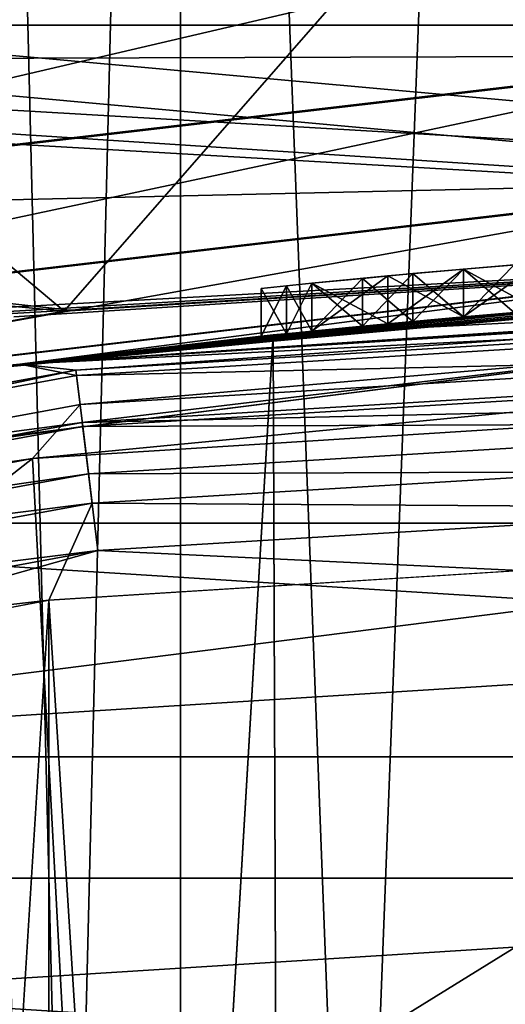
# Model space of a CAD drawing. Header units: millimetres. Extents: x -147 to 148, y -145 to 204.
# Tile 488 of 571: x 86.99 to 88.01, y 22.46 to 24.54. Entities that reach past the tile are written whole.
import ezdxf

# ---------------------------------------------------------------- set-up
doc = ezdxf.new("R2010")
doc.units = ezdxf.units.MM
doc.header["$LTSCALE"] = 26.699852
for name, color, linetype in [('1000', 7, 'CONTINUOUS'), ('1001', 7, 'CONTINUOUS'), ('1002', 7, 'CONTINUOUS'), ('1003', 7, 'CONTINUOUS'), ('1004', 7, 'CONTINUOUS'), ('1005', 7, 'CONTINUOUS'), ('1006', 7, 'CONTINUOUS'), ('1061', 7, 'CONTINUOUS'), ('1494', 7, 'CONTINUOUS'), ('1496', 7, 'CONTINUOUS'), ('1550', 7, 'CONTINUOUS'), ('1551', 7, 'CONTINUOUS'), ('1893', 7, 'CONTINUOUS'), ('1896', 7, 'CONTINUOUS'), ('1905', 7, 'CONTINUOUS'), ('1934', 7, 'CONTINUOUS'), ('1936', 7, 'CONTINUOUS'), ('1939', 7, 'CONTINUOUS'), ('2006', 7, 'CONTINUOUS'), ('2008', 7, 'CONTINUOUS'), ('2013', 7, 'CONTINUOUS'), ('2016', 7, 'CONTINUOUS'), ('742', 7, 'CONTINUOUS'), ('743', 7, 'CONTINUOUS'), ('885', 7, 'CONTINUOUS'), ('896', 7, 'CONTINUOUS'), ('899', 7, 'CONTINUOUS'), ('900', 7, 'CONTINUOUS'), ('937', 7, 'CONTINUOUS'), ('988', 7, 'CONTINUOUS'), ('989', 7, 'CONTINUOUS'), ('990', 7, 'CONTINUOUS'), ('991', 7, 'CONTINUOUS'), ('992', 7, 'CONTINUOUS'), ('993', 7, 'CONTINUOUS'), ('994', 7, 'CONTINUOUS')]:
    doc.layers.add(name, color=color, linetype=linetype)

msp = doc.modelspace()

# ---------------------------------------------------------------- linework, layer by layer
at = {"layer": '1000', "color": 7, "linetype": 'CONTINUOUS', "true_color": 0xd8d8d8}
for points in [[(88.0851, 23.9235, 61.1813), (87.9255, 23.9102, 61.3375), (88.0851, 24.0238, 61.1813), (88.0851, 23.9235, 61.1813)], [(87.9255, 23.9102, 61.3375), (87.9255, 24.0106, 61.3375), (88.0851, 24.0238, 61.1813), (87.9255, 23.9102, 61.3375)]]:
    msp.add_3dface(points, dxfattribs=at)
at = {"layer": '1001', "color": 7, "linetype": 'CONTINUOUS', "true_color": 0xd8d8d8}
for points in [[(87.7659, 23.8958, 61.598), (87.6064, 23.8803, 61.8583), (87.7659, 23.9962, 61.598), (87.7659, 23.8958, 61.598)], [(87.6064, 23.8803, 61.8583), (87.6064, 23.9808, 61.8583), (87.7659, 23.9962, 61.598), (87.6064, 23.8803, 61.8583)], [(87.9255, 23.9102, 61.3375), (87.7659, 23.8958, 61.598), (87.9255, 24.0106, 61.3375), (87.9255, 23.9102, 61.3375)], [(87.7659, 23.8958, 61.598), (87.7659, 23.9962, 61.598), (87.9255, 24.0106, 61.3375), (87.7659, 23.8958, 61.598)]]:
    msp.add_3dface(points, dxfattribs=at)
at = {"layer": '1002', "color": 7, "linetype": 'CONTINUOUS', "true_color": 0xd8d8d8}
for points in [[(87.5532, 23.8749, 62.1188), (87.5, 23.8694, 62.3792), (87.5532, 23.9755, 62.1188), (87.5532, 23.8749, 62.1188)], [(87.5, 23.8694, 62.3792), (87.5, 23.97, 62.3792), (87.5532, 23.9755, 62.1188), (87.5, 23.8694, 62.3792)], [(87.6064, 23.8803, 61.8583), (87.5532, 23.8749, 62.1188), (87.6064, 23.9808, 61.8583), (87.6064, 23.8803, 61.8583)], [(87.5532, 23.8749, 62.1188), (87.5532, 23.9755, 62.1188), (87.6064, 23.9808, 61.8583), (87.5532, 23.8749, 62.1188)]]:
    msp.add_3dface(points, dxfattribs=at)
at = {"layer": '1003', "color": 7, "linetype": 'CONTINUOUS', "true_color": 0xd8d8d8}
for points in [[(87.5, 23.8694, 62.3792), (87.5, 23.8694, 63.0042), (87.5, 23.97, 62.3792), (87.5, 23.8694, 62.3792)], [(87.5, 23.8694, 63.0042), (87.5, 23.97, 63.0042), (87.5, 23.97, 62.3792), (87.5, 23.8694, 63.0042)]]:
    msp.add_3dface(points, dxfattribs=at)
at = {"layer": '1004', "color": 7, "linetype": 'CONTINUOUS', "true_color": 0xd8d8d8}
for points in [[(87.5532, 23.8749, 63.2645), (87.5532, 23.9755, 63.2645), (87.5, 23.97, 63.0042), (87.5532, 23.8749, 63.2645)], [(87.6064, 23.8803, 63.525), (87.6064, 23.9808, 63.525), (87.5532, 23.9755, 63.2645), (87.6064, 23.8803, 63.525)], [(87.5532, 23.8749, 63.2645), (87.6064, 23.8803, 63.525), (87.5532, 23.9755, 63.2645), (87.5532, 23.8749, 63.2645)], [(87.5, 23.8694, 63.0042), (87.5532, 23.8749, 63.2645), (87.5, 23.97, 63.0042), (87.5, 23.8694, 63.0042)]]:
    msp.add_3dface(points, dxfattribs=at)
at = {"layer": '1005', "color": 7, "linetype": 'CONTINUOUS', "true_color": 0xd8d8d8}
for points in [[(87.7659, 23.8958, 63.7853), (87.7659, 23.9962, 63.7853), (87.6064, 23.9808, 63.525), (87.7659, 23.8958, 63.7853)], [(87.9255, 23.9102, 64.0458), (87.9255, 24.0106, 64.0458), (87.7659, 23.9962, 63.7853), (87.9255, 23.9102, 64.0458)], [(87.7659, 23.8958, 63.7853), (87.9255, 23.9102, 64.0458), (87.7659, 23.9962, 63.7853), (87.7659, 23.8958, 63.7853)], [(87.6064, 23.8803, 63.525), (87.7659, 23.8958, 63.7853), (87.6064, 23.9808, 63.525), (87.6064, 23.8803, 63.525)]]:
    msp.add_3dface(points, dxfattribs=at)
at = {"layer": '1006', "color": 7, "linetype": 'CONTINUOUS', "true_color": 0xd8d8d8}
for points in [[(88.0851, 23.9235, 64.202), (88.0851, 24.0238, 64.202), (87.9255, 24.0106, 64.0458), (88.0851, 23.9235, 64.202)], [(87.9255, 23.9102, 64.0458), (88.0851, 23.9235, 64.202), (87.9255, 24.0106, 64.0458), (87.9255, 23.9102, 64.0458)]]:
    msp.add_3dface(points, dxfattribs=at)
at = {"layer": '1061', "color": 7, "linetype": 'CONTINUOUS', "true_color": 0xd8d8d8}
for points in [[(87.9255, 24.0106, 64.0458), (88.0851, 24.0238, 64.202), (87.9255, 24.0106, 61.3375), (87.9255, 24.0106, 64.0458)], [(87.9255, 24.0106, 61.3375), (88.0851, 24.0238, 64.202), (88.0319, 24.0195, 62.9), (87.9255, 24.0106, 61.3375)], [(88.0851, 24.0238, 61.1813), (87.9255, 24.0106, 61.3375), (88.0319, 24.0195, 62.4833), (88.0851, 24.0238, 61.1813)], [(87.9255, 24.0105, 59.5145), (88.0319, 24.0195, 59.6708), (87.9255, 24.0105, 56.7021), (87.9255, 24.0105, 59.5145)], [(87.9255, 24.0105, 56.7021), (88.0319, 24.0195, 59.6708), (88.0319, 24.0195, 58.4208), (87.9255, 24.0105, 56.7021)], [(88.0319, 24.0195, 56.5458), (87.9255, 24.0105, 56.7021), (88.0319, 24.0195, 57.7958), (88.0319, 24.0195, 56.5458)], [(88.0319, 24.0195, 57.7958), (87.9255, 24.0105, 56.7021), (88.0319, 24.0195, 58.4208), (88.0319, 24.0195, 57.7958)], [(88.0319, 24.0195, 62.4833), (87.9255, 24.0106, 61.3375), (88.0319, 24.0195, 62.9), (88.0319, 24.0195, 62.4833)], [(87.6064, 23.9808, 63.525), (87.7659, 23.9962, 63.7853), (87.6064, 23.9808, 61.8583), (87.6064, 23.9808, 63.525)], [(87.6064, 23.9808, 61.8583), (87.7659, 23.9962, 63.7853), (87.7659, 23.9962, 61.598), (87.6064, 23.9808, 61.8583)], [(87.7127, 23.9912, 59.1499), (87.8191, 24.0011, 59.3583), (87.7127, 23.9912, 57.0667), (87.7127, 23.9912, 59.1499)], [(87.7127, 23.9912, 57.0667), (87.8191, 24.0011, 59.3583), (87.8191, 24.0011, 56.8583), (87.7127, 23.9912, 57.0667)], [(87.7659, 23.9962, 63.7853), (87.9255, 24.0106, 64.0458), (87.7659, 23.9962, 61.598), (87.7659, 23.9962, 63.7853)], [(87.7659, 23.9962, 61.598), (87.9255, 24.0106, 64.0458), (87.9255, 24.0106, 61.3375), (87.7659, 23.9962, 61.598)], [(87.8191, 24.0011, 59.3583), (87.9255, 24.0105, 59.5145), (87.8191, 24.0011, 56.8583), (87.8191, 24.0011, 59.3583)], [(87.8191, 24.0011, 56.8583), (87.9255, 24.0105, 59.5145), (87.9255, 24.0105, 56.7021), (87.8191, 24.0011, 56.8583)], [(87.5, 23.97, 58.525), (87.5532, 23.9755, 58.7333), (87.5, 23.97, 57.6917), (87.5, 23.97, 58.525)], [(87.5, 23.97, 57.6917), (87.5532, 23.9755, 58.7333), (87.5532, 23.9755, 57.4834), (87.5, 23.97, 57.6917)], [(87.5, 23.97, 63.0042), (87.5532, 23.9755, 63.2645), (87.5, 23.97, 62.3792), (87.5, 23.97, 63.0042)], [(87.5, 23.97, 62.3792), (87.5532, 23.9755, 63.2645), (87.5532, 23.9755, 62.1188), (87.5, 23.97, 62.3792)], [(87.5532, 23.9755, 58.7333), (87.6064, 23.9808, 58.9417), (87.5532, 23.9755, 57.4834), (87.5532, 23.9755, 58.7333)], [(87.5532, 23.9755, 57.4834), (87.6064, 23.9808, 58.9417), (87.6064, 23.9808, 57.275), (87.5532, 23.9755, 57.4834)], [(87.5532, 23.9755, 63.2645), (87.6064, 23.9808, 63.525), (87.5532, 23.9755, 62.1188), (87.5532, 23.9755, 63.2645)], [(87.5532, 23.9755, 62.1188), (87.6064, 23.9808, 63.525), (87.6064, 23.9808, 61.8583), (87.5532, 23.9755, 62.1188)], [(87.6064, 23.9808, 58.9417), (87.7127, 23.9912, 59.1499), (87.6064, 23.9808, 57.275), (87.6064, 23.9808, 58.9417)], [(87.6064, 23.9808, 57.275), (87.7127, 23.9912, 59.1499), (87.7127, 23.9912, 57.0667), (87.6064, 23.9808, 57.275)]]:
    msp.add_3dface(points, dxfattribs=at)
at = {"layer": '1494', "color": 7, "linetype": 'CONTINUOUS', "true_color": 0xd8d8d8}
for points in [[(90, 24.1, 53.4), (86.9795, 23.91, 53.4), (90, 24.1, 72.4), (90, 24.1, 53.4)], [(90, 24.1, 72.4), (86.9795, 23.91, 53.4), (86.9795, 23.91, 72.4), (90, 24.1, 72.4)]]:
    msp.add_3dface(points, dxfattribs=at)
at = {"layer": '1496', "color": 7, "linetype": 'CONTINUOUS', "true_color": 0xd8d8d8}
for points in [[(86.8615, 11.5, 84.9198), (87.3302, 11.5, 85.8397), (86.8615, 30.5, 84.9198), (86.8615, 11.5, 84.9198)], [(86.8615, 30.5, 84.9198), (87.3302, 11.5, 85.8397), (87.3302, 30.5, 85.8397), (86.8615, 30.5, 84.9198)], [(87.3302, 11.5, 81.9603), (86.8615, 11.5, 82.8802), (87.3302, 30.5, 81.9603), (87.3302, 11.5, 81.9603)], [(87.3302, 30.5, 81.9603), (86.8615, 11.5, 82.8802), (86.8615, 30.5, 82.8802), (87.3302, 30.5, 81.9603)], [(87.3302, 11.5, 85.8397), (88.0603, 11.5, 86.5698), (87.3302, 30.5, 85.8397), (87.3302, 11.5, 85.8397)], [(87.3302, 30.5, 85.8397), (88.0603, 11.5, 86.5698), (88.0603, 30.5, 86.5698), (87.3302, 30.5, 85.8397)], [(88.0603, 11.5, 81.2302), (87.3302, 11.5, 81.9603), (88.0603, 30.5, 81.2302), (88.0603, 11.5, 81.2302)], [(88.0603, 30.5, 81.2302), (87.3302, 11.5, 81.9603), (87.3302, 30.5, 81.9603), (88.0603, 30.5, 81.2302)]]:
    msp.add_3dface(points, dxfattribs=at)
at = {"layer": '1550', "color": 7, "linetype": 'CONTINUOUS', "true_color": 0x21211a}
for points in [[(88.5363, 25.13, 23.915), (85.6892, 24.4478, 23.9154), (85.6288, 24.7902, 23.915), (88.5363, 25.13, 23.915)], [(88.5566, 24.783, 23.9154), (85.6892, 24.4478, 23.9154), (88.5363, 25.13, 23.915), (88.5566, 24.783, 23.9154)], [(88.5566, 24.783, 23.9154), (85.7459, 24.1263, 24.0348), (85.6892, 24.4478, 23.9154), (88.5566, 24.783, 23.9154)], [(88.5755, 24.457, 24.0348), (85.7459, 24.1263, 24.0348), (88.5566, 24.783, 23.9154), (88.5755, 24.457, 24.0348)], [(88.5755, 24.457, 24.0348), (85.7921, 23.8645, 24.2588), (85.7459, 24.1263, 24.0348), (88.5755, 24.457, 24.0348)], [(88.591, 24.1916, 24.2588), (85.7921, 23.8645, 24.2588), (88.5755, 24.457, 24.0348), (88.591, 24.1916, 24.2588)], [(88.591, 24.1916, 24.2588), (85.8221, 23.694, 24.5603), (85.7921, 23.8645, 24.2588), (88.591, 24.1916, 24.2588)], [(88.6011, 24.0188, 24.5603), (85.8221, 23.694, 24.5603), (88.591, 24.1916, 24.2588), (88.6011, 24.0188, 24.5603)], [(88.6011, 24.0188, 24.5603), (86.992, 23.8108, 24.9), (85.8221, 23.694, 24.5603), (88.6011, 24.0188, 24.5603)], [(88.493, 23.9526, 24.9), (86.992, 23.8108, 24.9), (88.6011, 24.0188, 24.5603), (88.493, 23.9526, 24.9)]]:
    msp.add_3dface(points, dxfattribs=at)
at = {"layer": '1551', "color": 7, "linetype": 'CONTINUOUS', "true_color": 0x21211a}
for points in [[(88.5564, 24.7854, 25.885), (85.6284, 24.7926, 25.8846), (85.6888, 24.4502, 25.885), (88.5564, 24.7854, 25.885)], [(88.5564, 24.7854, 25.885), (85.6888, 24.4502, 25.885), (88.5754, 24.4592, 25.7664), (88.5564, 24.7854, 25.885)], [(88.5754, 24.4592, 25.7664), (85.6888, 24.4502, 25.885), (85.7455, 24.1284, 25.7664), (88.5754, 24.4592, 25.7664)], [(88.5754, 24.4592, 25.7664), (85.7455, 24.1284, 25.7664), (88.5909, 24.1932, 25.5431), (88.5754, 24.4592, 25.7664)], [(88.5909, 24.1932, 25.5431), (85.7455, 24.1284, 25.7664), (85.7918, 23.866, 25.5431), (88.5909, 24.1932, 25.5431)], [(88.5909, 24.1932, 25.5431), (85.7918, 23.866, 25.5431), (88.601, 24.0196, 25.242), (88.5909, 24.1932, 25.5431)], [(88.601, 24.0196, 25.242), (85.7918, 23.866, 25.5431), (85.822, 23.6948, 25.242), (88.601, 24.0196, 25.242)], [(88.493, 23.9526, 24.9), (88.601, 24.0196, 25.242), (85.822, 23.6948, 25.242), (88.493, 23.9526, 24.9)], [(86.992, 23.8108, 24.9), (88.493, 23.9526, 24.9), (85.822, 23.6948, 25.242), (86.992, 23.8108, 24.9)]]:
    msp.add_3dface(points, dxfattribs=at)
at = {"layer": '1893', "color": 7, "linetype": 'CONTINUOUS', "true_color": 0xd8d8d8}
for points in [[(90, 24.1, 26.9), (87.0853, 23.9225, 26.9), (90, 24.1, 25.9), (90, 24.1, 26.9)], [(90, 24.1, 25.9), (87.0853, 23.9225, 26.9), (87.0853, 23.9225, 25.9), (90, 24.1, 25.9)], [(87.0853, 23.9225, 26.9), (84.2354, 23.4, 26.9), (87.0853, 23.9225, 25.9), (87.0853, 23.9225, 26.9)], [(84.2354, 23.4, 26.9), (84.2354, 23.4, 25.9), (87.0853, 23.9225, 25.9), (84.2354, 23.4, 26.9)]]:
    msp.add_3dface(points, dxfattribs=at)
at = {"layer": '1896', "color": 7, "linetype": 'CONTINUOUS', "true_color": 0xd8d8d8}
for points in [[(90, 24.1, 26.9), (92.9147, 23.9225, 26.9), (-145.5, 45.5, 26.9), (90, 24.1, 26.9)], [(-145.5, 45.5, 26.9), (92.9147, 23.9225, 26.9), (145.5, 45.5, 26.9), (-145.5, 45.5, 26.9)], [(87.0853, 23.9225, 26.9), (90, 24.1, 26.9), (-145.5, 45.5, 26.9), (87.0853, 23.9225, 26.9)], [(84.2354, 23.4, 26.9), (87.0853, 23.9225, 26.9), (-145.5, 45.5, 26.9), (84.2354, 23.4, 26.9)]]:
    msp.add_3dface(points, dxfattribs=at)
at = {"layer": '1905', "color": 7, "linetype": 'CONTINUOUS', "true_color": 0xd8d8d8}
for points in [[(14.8736, 23.1303, 25.9), (12.1048, 24.6916, 25.9), (145.5, 45.5, 25.9), (14.8736, 23.1303, 25.9)], [(17.4512, 21.2528, 25.9), (14.8736, 23.1303, 25.9), (145.5, 45.5, 25.9), (17.4512, 21.2528, 25.9)], [(19.7863, 19.0974, 25.9), (17.4512, 21.2528, 25.9), (145.5, 45.5, 25.9), (19.7863, 19.0974, 25.9)], [(21.8625, 16.6818, 25.9), (19.7863, 19.0974, 25.9), (145.5, 45.5, 25.9), (21.8625, 16.6818, 25.9)], [(23.6432, 14.0429, 25.9), (21.8625, 16.6818, 25.9), (145.5, 45.5, 25.9), (23.6432, 14.0429, 25.9)], [(25.1061, 11.2212, 25.9), (23.6432, 14.0429, 25.9), (145.5, 45.5, 25.9), (25.1061, 11.2212, 25.9)], [(25.1061, 11.2212, 25.9), (145.5, 45.5, 25.9), (82.2579, 25.8661, 25.9), (25.1061, 11.2212, 25.9)], [(88.5143, 25.5562, 25.9), (87.0853, 23.9225, 25.9), (85.5522, 25.2105, 25.9), (88.5143, 25.5562, 25.9)], [(90, 24.1, 25.9), (87.0853, 23.9225, 25.9), (88.5143, 25.5562, 25.9), (90, 24.1, 25.9)], [(87.0853, 23.9225, 25.9), (84.2354, 23.4, 25.9), (85.5522, 25.2105, 25.9), (87.0853, 23.9225, 25.9)]]:
    msp.add_3dface(points, dxfattribs=at)
at = {"layer": '1934', "color": 7, "linetype": 'CONTINUOUS', "true_color": 0xd8d8d8}
for points in [[(85.5576, 25.2107, 23.9), (82.655, 24.5235, 23.9), (94.4424, 25.2107, 23.9), (85.5576, 25.2107, 23.9)], [(94.4424, 25.2107, 23.9), (82.655, 24.5235, 23.9), (97.345, 24.5235, 23.9), (94.4424, 25.2107, 23.9)], [(79.8618, 23.5057, 23.9), (90, 24.0989, 23.9), (82.655, 24.5235, 23.9), (79.8618, 23.5057, 23.9)], [(82.655, 24.5235, 23.9), (90, 24.0989, 23.9), (97.345, 24.5235, 23.9), (82.655, 24.5235, 23.9)], [(87.0973, 23.9245, 23.9), (90, 24.0989, 23.9), (79.8618, 23.5057, 23.9), (87.0973, 23.9245, 23.9)], [(84.2302, 23.3982, 23.9), (87.0973, 23.9245, 23.9), (79.8618, 23.5057, 23.9), (84.2302, 23.3982, 23.9)]]:
    msp.add_3dface(points, dxfattribs=at)
at = {"layer": '1936', "color": 7, "linetype": 'CONTINUOUS', "true_color": 0xd8d8d8}
for points in [[(87.0973, 23.9245, 22.9), (79.3077, 24.7926, 22.9), (90, 24.0989, 22.9), (87.0973, 23.9245, 22.9)], [(84.2302, 23.3982, 22.9), (79.3077, 24.7926, 22.9), (87.0973, 23.9245, 22.9), (84.2302, 23.3982, 22.9)], [(100.6923, 24.7926, 22.9), (103.5018, 23.3808, 22.9), (79.3077, 24.7926, 22.9), (100.6923, 24.7926, 22.9)], [(79.3077, 24.7926, 22.9), (103.5018, 23.3808, 22.9), (90, 24.0989, 22.9), (79.3077, 24.7926, 22.9)]]:
    msp.add_3dface(points, dxfattribs=at)
at = {"layer": '1939', "color": 7, "linetype": 'CONTINUOUS', "true_color": 0xd8d8d8}
for points in [[(90, 24.0989, 23.9), (87.0973, 23.9245, 23.9), (90, 24.0989, 22.9), (90, 24.0989, 23.9)], [(87.0973, 23.9245, 23.9), (87.0973, 23.9245, 22.9), (90, 24.0989, 22.9), (87.0973, 23.9245, 23.9)], [(87.0973, 23.9245, 23.9), (84.2302, 23.3982, 23.9), (87.0973, 23.9245, 22.9), (87.0973, 23.9245, 23.9)], [(84.2302, 23.3982, 23.9), (84.2302, 23.3982, 22.9), (87.0973, 23.9245, 22.9), (84.2302, 23.3982, 23.9)]]:
    msp.add_3dface(points, dxfattribs=at)
at = {"layer": '2006', "color": 7, "linetype": 'CONTINUOUS', "true_color": 0xd8d8d8}
for points in [[(88.5298, 23.3537, 52.9), (85.6127, 22.9849, 52.9), (91.4702, 23.3537, 52.9), (88.5298, 23.3537, 52.9)], [(91.4702, 23.3537, 52.9), (85.6127, 22.9849, 52.9), (94.3873, 22.9849, 52.9), (91.4702, 23.3537, 52.9)], [(85.6127, 22.9849, 52.9), (82.7649, 22.2533, 52.9), (94.3873, 22.9849, 52.9), (85.6127, 22.9849, 52.9)], [(94.3873, 22.9849, 52.9), (82.7649, 22.2533, 52.9), (97.2351, 22.2533, 52.9), (94.3873, 22.9849, 52.9)]]:
    msp.add_3dface(points, dxfattribs=at)
at = {"layer": '2008', "color": 7, "linetype": 'CONTINUOUS', "true_color": 0xd8d8d8}
for points in [[(88.4985, 23.8528, 19.9), (85.5204, 23.4763, 19.9), (88.4993, 23.8528, 52.4), (88.4985, 23.8528, 19.9)], [(88.4993, 23.8528, 52.4), (85.5204, 23.4763, 19.9), (85.5216, 23.4767, 52.4), (88.4993, 23.8528, 52.4)]]:
    msp.add_3dface(points, dxfattribs=at)
at = {"layer": '2013', "color": 7, "linetype": 'CONTINUOUS', "true_color": 0xd8d8d8}
for points in [[(88.4993, 23.8528, 52.4), (85.5216, 23.4767, 52.4), (87.1237, 23.6881, 52.591), (88.4993, 23.8528, 52.4)], [(90, 23.8621, 52.591), (88.4993, 23.8528, 52.4), (87.1237, 23.6881, 52.591), (90, 23.8621, 52.591)], [(90, 23.8621, 52.591), (87.1237, 23.6881, 52.591), (90, 23.7537, 52.7534), (90, 23.8621, 52.591)], [(90, 23.7537, 52.7534), (87.1237, 23.6881, 52.591), (87.1368, 23.5805, 52.7534), (90, 23.7537, 52.7534)], [(90, 23.7537, 52.7534), (87.1368, 23.5805, 52.7534), (90, 23.5913, 52.8619), (90, 23.7537, 52.7534)], [(87.1237, 23.6881, 52.591), (85.5216, 23.4767, 52.4), (84.2894, 23.1687, 52.591), (87.1237, 23.6881, 52.591)], [(87.1237, 23.6881, 52.591), (84.2894, 23.1687, 52.591), (87.1368, 23.5805, 52.7534), (87.1237, 23.6881, 52.591)], [(87.1368, 23.5805, 52.7534), (84.2894, 23.1687, 52.591), (84.3154, 23.0635, 52.7534), (87.1368, 23.5805, 52.7534)], [(87.1368, 23.5805, 52.7534), (84.3154, 23.0635, 52.7534), (87.1564, 23.4193, 52.8619), (87.1368, 23.5805, 52.7534)], [(90, 23.5913, 52.8619), (87.1368, 23.5805, 52.7534), (87.1564, 23.4193, 52.8619), (90, 23.5913, 52.8619)], [(88.5298, 23.3537, 52.9), (90, 23.5913, 52.8619), (87.1564, 23.4193, 52.8619), (88.5298, 23.3537, 52.9)], [(87.1564, 23.4193, 52.8619), (84.3154, 23.0635, 52.7534), (84.3542, 22.9058, 52.8619), (87.1564, 23.4193, 52.8619)], [(85.6127, 22.9849, 52.9), (87.1564, 23.4193, 52.8619), (84.3542, 22.9058, 52.8619), (85.6127, 22.9849, 52.9)], [(85.6127, 22.9849, 52.9), (88.5298, 23.3537, 52.9), (87.1564, 23.4193, 52.8619), (85.6127, 22.9849, 52.9)]]:
    msp.add_3dface(points, dxfattribs=at)
at = {"layer": '2016', "color": 7, "linetype": 'CONTINUOUS', "true_color": 0xd8d8d8}
for points in [[(85.5204, 23.4763, 19.9), (88.4985, 23.8528, 19.9), (94.4796, 23.4763, 19.9), (85.5204, 23.4763, 19.9)], [(82.614, 22.7298, 19.9), (85.5204, 23.4763, 19.9), (97.386, 22.7298, 19.9), (82.614, 22.7298, 19.9)], [(85.5204, 23.4763, 19.9), (94.4796, 23.4763, 19.9), (97.386, 22.7298, 19.9), (85.5204, 23.4763, 19.9)], [(79.8243, 21.6253, 19.9), (82.614, 22.7298, 19.9), (100.1757, 21.6253, 19.9), (79.8243, 21.6253, 19.9)], [(82.614, 22.7298, 19.9), (97.386, 22.7298, 19.9), (100.1757, 21.6253, 19.9), (82.614, 22.7298, 19.9)]]:
    msp.add_3dface(points, dxfattribs=at)
at = {"layer": '742', "color": 7, "linetype": 'CONTINUOUS', "true_color": 0xd8d8d8}
for points in [[(90, 23.8, 53.4), (87.1049, 22.0104, 53.4), (87.0193, 23.6126, 53.4), (90, 23.8, 53.4)], [(90, 22.2, 53.4), (87.1049, 22.0104, 53.4), (90, 23.8, 53.4), (90, 22.2, 53.4)], [(87.0193, 23.6126, 53.4), (84.2565, 21.4441, 53.4), (84.0838, 23.0528, 53.4), (87.0193, 23.6126, 53.4)], [(87.1049, 22.0104, 53.4), (84.2565, 21.4441, 53.4), (87.0193, 23.6126, 53.4), (87.1049, 22.0104, 53.4)]]:
    msp.add_3dface(points, dxfattribs=at)
at = {"layer": '743', "color": 7, "linetype": 'CONTINUOUS', "true_color": 0xd8d8d8}
for points in [[(90, -23.5, 93.4), (90, 23.5, 93.4), (87.0535, 23.3145, 93.4), (90, -23.5, 93.4)], [(84.1548, 22.7613, 93.4), (84.1549, -22.7613, 93.4), (87.0535, 23.3145, 93.4), (84.1548, 22.7613, 93.4)], [(84.1549, -22.7613, 93.4), (87.0536, -23.3145, 93.4), (87.0535, 23.3145, 93.4), (84.1549, -22.7613, 93.4)], [(87.0536, -23.3145, 93.4), (90, -23.5, 93.4), (87.0535, 23.3145, 93.4), (87.0536, -23.3145, 93.4)]]:
    msp.add_3dface(points, dxfattribs=at)
at = {"layer": '885', "color": 7, "linetype": 'CONTINUOUS', "true_color": 0xd8d8d8}
for points in [[(90, 24, 92.9), (87.525, 23.872, 86.3748), (86.992, 23.8108, 92.9), (90, 24, 92.9)], [(90, 24, 53.6), (86.992, 23.8108, 53.6), (90, 24, 57.9), (90, 24, 53.6)], [(90, 24, 57.9), (86.992, 23.8108, 53.6), (89.9202, 23.9999, 57.9), (90, 24, 57.9)], [(89.9202, 23.9999, 57.9), (86.992, 23.8108, 53.6), (89.8404, 23.9995, 57.9), (89.9202, 23.9999, 57.9)], [(89.8404, 23.9995, 57.9), (86.992, 23.8108, 53.6), (88.6702, 23.9631, 56.2333), (89.8404, 23.9995, 57.9)], [(88.2472, 23.9359, 86.9294), (87.525, 23.872, 86.3748), (90, 24, 92.9), (88.2472, 23.9359, 86.9294)], [(88.6702, 23.9631, 56.2333), (86.992, 23.8108, 53.6), (88.5106, 23.9537, 56.2854), (88.6702, 23.9631, 56.2333)], [(88.5106, 23.9537, 56.2854), (86.992, 23.8108, 53.6), (88.3511, 23.9433, 56.3375), (88.5106, 23.9537, 56.2854)], [(88.3511, 23.9433, 56.3375), (86.992, 23.8108, 53.6), (88.1914, 23.9318, 56.4417), (88.3511, 23.9433, 56.3375)], [(88.2492, 23.9361, 80.8695), (87.5532, 23.8749, 63.2645), (87.5253, 23.8721, 81.4249), (88.2492, 23.9361, 80.8695)], [(87.6064, 23.8803, 63.525), (87.5532, 23.8749, 63.2645), (88.2492, 23.9361, 80.8695), (87.6064, 23.8803, 63.525)], [(87.7659, 23.8958, 63.7853), (87.6064, 23.8803, 63.525), (88.2492, 23.9361, 80.8695), (87.7659, 23.8958, 63.7853)], [(87.9255, 23.9102, 64.0458), (87.7659, 23.8958, 63.7853), (88.2492, 23.9361, 80.8695), (87.9255, 23.9102, 64.0458)], [(88.0851, 23.9235, 64.202), (87.9255, 23.9102, 64.0458), (88.2492, 23.9361, 80.8695), (88.0851, 23.9235, 64.202)], [(88.1914, 23.9318, 56.4417), (86.992, 23.8108, 53.6), (88.0319, 23.9192, 56.5458), (88.1914, 23.9318, 56.4417)], [(88.0319, 23.9192, 56.5458), (86.992, 23.8108, 53.6), (87.9255, 23.9102, 56.7021), (88.0319, 23.9192, 56.5458)], [(87.9255, 23.9102, 61.3375), (88.0851, 23.9235, 61.1813), (87.9255, 23.9102, 59.5145), (87.9255, 23.9102, 61.3375)], [(87.9255, 23.9102, 59.5145), (88.0851, 23.9235, 61.1813), (88.0319, 23.9192, 59.6708), (87.9255, 23.9102, 59.5145)], [(87.9255, 23.9102, 56.7021), (86.992, 23.8108, 53.6), (87.8191, 23.9007, 56.8583), (87.9255, 23.9102, 56.7021)], [(87.8191, 23.9007, 56.8583), (86.992, 23.8108, 53.6), (87.7127, 23.8908, 57.0667), (87.8191, 23.9007, 56.8583)], [(87.6064, 23.8803, 61.8583), (87.7659, 23.8958, 61.598), (87.6064, 23.8803, 58.9417), (87.6064, 23.8803, 61.8583)], [(87.6064, 23.8803, 58.9417), (87.7659, 23.8958, 61.598), (87.7127, 23.8908, 59.1499), (87.6064, 23.8803, 58.9417)], [(87.7127, 23.8908, 59.1499), (87.7659, 23.8958, 61.598), (87.8191, 23.9007, 59.3583), (87.7127, 23.8908, 59.1499)], [(87.7659, 23.8958, 61.598), (87.9255, 23.9102, 61.3375), (87.8191, 23.9007, 59.3583), (87.7659, 23.8958, 61.598)], [(87.8191, 23.9007, 59.3583), (87.9255, 23.9102, 61.3375), (87.9255, 23.9102, 59.5145), (87.8191, 23.9007, 59.3583)], [(86.9702, 23.808, 82.148), (87.5253, 23.8721, 81.4249), (86.992, 23.8108, 53.6), (86.9702, 23.808, 82.148)], [(87.525, 23.872, 86.3748), (86.9702, 23.808, 85.6518), (86.992, 23.8108, 92.9), (87.525, 23.872, 86.3748)], [(87.7127, 23.8908, 57.0667), (86.992, 23.8108, 53.6), (87.6064, 23.8803, 57.275), (87.7127, 23.8908, 57.0667)], [(87.6064, 23.8803, 57.275), (86.992, 23.8108, 53.6), (87.5532, 23.8749, 57.4834), (87.6064, 23.8803, 57.275)], [(87.5532, 23.8749, 57.4834), (86.992, 23.8108, 53.6), (87.5, 23.8694, 57.6917), (87.5532, 23.8749, 57.4834)], [(87.5253, 23.8721, 81.4249), (87.5, 23.8694, 63.0042), (86.992, 23.8108, 53.6), (87.5253, 23.8721, 81.4249)], [(87.5, 23.8694, 62.3792), (87.5532, 23.8749, 62.1188), (87.5, 23.8694, 58.525), (87.5, 23.8694, 62.3792)], [(87.5, 23.8694, 58.525), (87.5532, 23.8749, 62.1188), (87.5532, 23.8749, 58.7333), (87.5, 23.8694, 58.525)], [(87.5532, 23.8749, 63.2645), (87.5, 23.8694, 63.0042), (87.5253, 23.8721, 81.4249), (87.5532, 23.8749, 63.2645)], [(87.5532, 23.8749, 62.1188), (87.6064, 23.8803, 61.8583), (87.5532, 23.8749, 58.7333), (87.5532, 23.8749, 62.1188)], [(87.5532, 23.8749, 58.7333), (87.6064, 23.8803, 61.8583), (87.6064, 23.8803, 58.9417), (87.5532, 23.8749, 58.7333)], [(87.5, 23.8694, 63.0042), (87.5, 23.8694, 62.3792), (86.992, 23.8108, 53.6), (87.5, 23.8694, 63.0042)], [(86.992, 23.8108, 53.6), (87.5, 23.8694, 62.3792), (87.5, 23.8694, 58.525), (86.992, 23.8108, 53.6)], [(87.5, 23.8694, 57.6917), (86.992, 23.8108, 53.6), (87.5, 23.8694, 58.525), (87.5, 23.8694, 57.6917)], [(84.0315, 23.246, 53.6), (86.9702, 23.808, 82.148), (86.992, 23.8108, 53.6), (84.0315, 23.246, 53.6)]]:
    msp.add_3dface(points, dxfattribs=at)
at = {"layer": '896', "color": 7, "linetype": 'CONTINUOUS', "true_color": 0xd8d8d8}
for points in [[(90, 24, 92.9), (86.992, 23.8108, 92.9), (90, 23.9619, 93.0913), (90, 24, 92.9)], [(86.992, 23.8108, 92.9), (87.1117, 23.7872, 93.0913), (90, 23.9619, 93.0913), (86.992, 23.8108, 92.9)], [(87.1117, 23.7872, 93.0913), (90, 23.8534, 93.2537), (90, 23.9619, 93.0913), (87.1117, 23.7872, 93.0913)], [(87.1248, 23.6795, 93.2537), (90, 23.8534, 93.2537), (87.1117, 23.7872, 93.0913), (87.1248, 23.6795, 93.2537)], [(87.1248, 23.6795, 93.2537), (90, 23.691, 93.3621), (90, 23.8534, 93.2537), (87.1248, 23.6795, 93.2537)], [(86.992, 23.8108, 92.9), (84.2655, 23.2656, 93.0913), (87.1117, 23.7872, 93.0913), (86.992, 23.8108, 92.9)], [(84.2655, 23.2656, 93.0913), (87.1248, 23.6795, 93.2537), (87.1117, 23.7872, 93.0913), (84.2655, 23.2656, 93.0913)], [(87.1444, 23.5182, 93.3621), (90, 23.691, 93.3621), (87.1248, 23.6795, 93.2537), (87.1444, 23.5182, 93.3621)], [(87.1444, 23.5182, 93.3621), (90, 23.5, 93.4), (90, 23.691, 93.3621), (87.1444, 23.5182, 93.3621)], [(84.2915, 23.1603, 93.2537), (87.1248, 23.6795, 93.2537), (84.2655, 23.2656, 93.0913), (84.2915, 23.1603, 93.2537)], [(84.2915, 23.1603, 93.2537), (87.1444, 23.5182, 93.3621), (87.1248, 23.6795, 93.2537), (84.2915, 23.1603, 93.2537)], [(84.3304, 23.0026, 93.3621), (87.1444, 23.5182, 93.3621), (84.2915, 23.1603, 93.2537), (84.3304, 23.0026, 93.3621)], [(84.3304, 23.0026, 93.3621), (87.0535, 23.3145, 93.4), (87.1444, 23.5182, 93.3621), (84.3304, 23.0026, 93.3621)], [(87.0535, 23.3145, 93.4), (90, 23.5, 93.4), (87.1444, 23.5182, 93.3621), (87.0535, 23.3145, 93.4)], [(84.1548, 22.7613, 93.4), (87.0535, 23.3145, 93.4), (84.3304, 23.0026, 93.3621), (84.1548, 22.7613, 93.4)]]:
    msp.add_3dface(points, dxfattribs=at)
at = {"layer": '899', "color": 7, "linetype": 'CONTINUOUS', "true_color": 0xd8d8d8}
for points in [[(87.525, 23.872, 86.3748), (88.2472, 23.9359, 86.9294), (87.5573, 15, 86.4065), (87.525, 23.872, 86.3748)], [(88.2472, 23.9359, 86.9294), (88.2762, 15, 86.9459), (87.5573, 15, 86.4065), (88.2472, 23.9359, 86.9294)], [(86.9702, 23.808, 85.6518), (87.525, 23.872, 86.3748), (87, 15, 85.7028), (86.9702, 23.808, 85.6518)], [(87.525, 23.872, 86.3748), (87.5573, 15, 86.4065), (87, 15, 85.7028), (87.525, 23.872, 86.3748)], [(86.9702, 23.808, 85.6518), (87, 15, 85.7028), (86.8707, 14.983, 85.4674), (86.9702, 23.808, 85.6518)]]:
    msp.add_3dface(points, dxfattribs=at)
at = {"layer": '900', "color": 7, "linetype": 'CONTINUOUS', "true_color": 0xd8d8d8}
for points in [[(88.2492, 23.9361, 80.8695), (87.5253, 23.8721, 81.4249), (87.5573, 15, 81.3935), (88.2492, 23.9361, 80.8695)], [(88.2492, 23.9361, 80.8695), (87.5573, 15, 81.3935), (88.2762, 15, 80.8541), (88.2492, 23.9361, 80.8695)], [(87.5253, 23.8721, 81.4249), (86.9702, 23.808, 82.148), (87, 15, 82.0972), (87.5253, 23.8721, 81.4249)], [(87.5253, 23.8721, 81.4249), (87, 15, 82.0972), (87.5573, 15, 81.3935), (87.5253, 23.8721, 81.4249)], [(87, 15, 82.0972), (86.9702, 23.808, 82.148), (86.7844, 15, 82.5179), (87, 15, 82.0972)]]:
    msp.add_3dface(points, dxfattribs=at)
at = {"layer": '937', "color": 7, "linetype": 'CONTINUOUS', "true_color": 0xd8d8d8}
for points in [[(86.992, 23.8108, 53.6), (90, 24, 53.6), (87.1103, 23.7985, 53.5001), (86.992, 23.8108, 53.6)], [(90, 24, 53.6), (90, 23.9733, 53.5001), (87.1103, 23.7985, 53.5001), (90, 24, 53.6)], [(90, 23.9733, 53.5001), (87.1192, 23.7257, 53.4268), (87.1103, 23.7985, 53.5001), (90, 23.9733, 53.5001)], [(90, 23.9, 53.4268), (87.1192, 23.7257, 53.4268), (90, 23.9733, 53.5001), (90, 23.9, 53.4268)], [(90, 23.8, 53.4), (87.0193, 23.6126, 53.4), (90, 23.9, 53.4268), (90, 23.8, 53.4)], [(90, 23.9, 53.4268), (87.0193, 23.6126, 53.4), (87.1192, 23.7257, 53.4268), (90, 23.9, 53.4268)], [(84.0315, 23.246, 53.6), (86.992, 23.8108, 53.6), (84.2628, 23.2766, 53.5001), (84.0315, 23.246, 53.6)], [(86.992, 23.8108, 53.6), (87.1103, 23.7985, 53.5001), (84.2628, 23.2766, 53.5001), (86.992, 23.8108, 53.6)], [(87.1103, 23.7985, 53.5001), (84.2804, 23.2055, 53.4268), (84.2628, 23.2766, 53.5001), (87.1103, 23.7985, 53.5001)], [(87.1192, 23.7257, 53.4268), (84.2804, 23.2055, 53.4268), (87.1103, 23.7985, 53.5001), (87.1192, 23.7257, 53.4268)], [(87.1192, 23.7257, 53.4268), (87.0193, 23.6126, 53.4), (84.2804, 23.2055, 53.4268), (87.1192, 23.7257, 53.4268)], [(87.0193, 23.6126, 53.4), (84.0838, 23.0528, 53.4), (84.2804, 23.2055, 53.4268), (87.0193, 23.6126, 53.4)]]:
    msp.add_3dface(points, dxfattribs=at)
at = {"layer": '988', "color": 7, "linetype": 'CONTINUOUS', "true_color": 0xd8d8d8}
for points in [[(88.0319, 23.9192, 56.5458), (87.9255, 23.9102, 56.7021), (88.0319, 24.0195, 56.5458), (88.0319, 23.9192, 56.5458)], [(87.9255, 23.9102, 56.7021), (87.9255, 24.0105, 56.7021), (88.0319, 24.0195, 56.5458), (87.9255, 23.9102, 56.7021)], [(87.9255, 23.9102, 56.7021), (87.8191, 23.9007, 56.8583), (87.9255, 24.0105, 56.7021), (87.9255, 23.9102, 56.7021)], [(87.8191, 23.9007, 56.8583), (87.8191, 24.0011, 56.8583), (87.9255, 24.0105, 56.7021), (87.8191, 23.9007, 56.8583)]]:
    msp.add_3dface(points, dxfattribs=at)
at = {"layer": '989', "color": 7, "linetype": 'CONTINUOUS', "true_color": 0xd8d8d8}
for points in [[(87.8191, 23.9007, 56.8583), (87.7127, 23.8908, 57.0667), (87.8191, 24.0011, 56.8583), (87.8191, 23.9007, 56.8583)], [(87.7127, 23.8908, 57.0667), (87.7127, 23.9912, 57.0667), (87.8191, 24.0011, 56.8583), (87.7127, 23.8908, 57.0667)], [(87.7127, 23.8908, 57.0667), (87.6064, 23.8803, 57.275), (87.7127, 23.9912, 57.0667), (87.7127, 23.8908, 57.0667)], [(87.6064, 23.8803, 57.275), (87.6064, 23.9808, 57.275), (87.7127, 23.9912, 57.0667), (87.6064, 23.8803, 57.275)]]:
    msp.add_3dface(points, dxfattribs=at)
at = {"layer": '990', "color": 7, "linetype": 'CONTINUOUS', "true_color": 0xd8d8d8}
for points in [[(87.5532, 23.8749, 57.4834), (87.5, 23.8694, 57.6917), (87.5532, 23.9755, 57.4834), (87.5532, 23.8749, 57.4834)], [(87.5, 23.8694, 57.6917), (87.5, 23.97, 57.6917), (87.5532, 23.9755, 57.4834), (87.5, 23.8694, 57.6917)], [(87.6064, 23.8803, 57.275), (87.5532, 23.8749, 57.4834), (87.6064, 23.9808, 57.275), (87.6064, 23.8803, 57.275)], [(87.5532, 23.8749, 57.4834), (87.5532, 23.9755, 57.4834), (87.6064, 23.9808, 57.275), (87.5532, 23.8749, 57.4834)]]:
    msp.add_3dface(points, dxfattribs=at)
at = {"layer": '991', "color": 7, "linetype": 'CONTINUOUS', "true_color": 0xd8d8d8}
for points in [[(87.5, 23.8694, 57.6917), (87.5, 23.8694, 58.525), (87.5, 23.97, 57.6917), (87.5, 23.8694, 57.6917)], [(87.5, 23.8694, 58.525), (87.5, 23.97, 58.525), (87.5, 23.97, 57.6917), (87.5, 23.8694, 58.525)]]:
    msp.add_3dface(points, dxfattribs=at)
at = {"layer": '992', "color": 7, "linetype": 'CONTINUOUS', "true_color": 0xd8d8d8}
for points in [[(87.5532, 23.8749, 58.7333), (87.5532, 23.9755, 58.7333), (87.5, 23.97, 58.525), (87.5532, 23.8749, 58.7333)], [(87.6064, 23.8803, 58.9417), (87.6064, 23.9808, 58.9417), (87.5532, 23.9755, 58.7333), (87.6064, 23.8803, 58.9417)], [(87.5532, 23.8749, 58.7333), (87.6064, 23.8803, 58.9417), (87.5532, 23.9755, 58.7333), (87.5532, 23.8749, 58.7333)], [(87.5, 23.8694, 58.525), (87.5532, 23.8749, 58.7333), (87.5, 23.97, 58.525), (87.5, 23.8694, 58.525)]]:
    msp.add_3dface(points, dxfattribs=at)
at = {"layer": '993', "color": 7, "linetype": 'CONTINUOUS', "true_color": 0xd8d8d8}
for points in [[(87.8191, 23.9007, 59.3583), (87.8191, 24.0011, 59.3583), (87.7127, 23.9912, 59.1499), (87.8191, 23.9007, 59.3583)], [(87.7127, 23.8908, 59.1499), (87.7127, 23.9912, 59.1499), (87.6064, 23.9808, 58.9417), (87.7127, 23.8908, 59.1499)], [(87.6064, 23.8803, 58.9417), (87.7127, 23.8908, 59.1499), (87.6064, 23.9808, 58.9417), (87.6064, 23.8803, 58.9417)], [(87.7127, 23.8908, 59.1499), (87.8191, 23.9007, 59.3583), (87.7127, 23.9912, 59.1499), (87.7127, 23.8908, 59.1499)]]:
    msp.add_3dface(points, dxfattribs=at)
at = {"layer": '994', "color": 7, "linetype": 'CONTINUOUS', "true_color": 0xd8d8d8}
for points in [[(88.0319, 23.9192, 59.6708), (88.0319, 24.0195, 59.6708), (87.9255, 24.0105, 59.5145), (88.0319, 23.9192, 59.6708)], [(87.9255, 23.9102, 59.5145), (87.9255, 24.0105, 59.5145), (87.8191, 24.0011, 59.3583), (87.9255, 23.9102, 59.5145)], [(87.8191, 23.9007, 59.3583), (87.9255, 23.9102, 59.5145), (87.8191, 24.0011, 59.3583), (87.8191, 23.9007, 59.3583)], [(87.9255, 23.9102, 59.5145), (88.0319, 23.9192, 59.6708), (87.9255, 24.0105, 59.5145), (87.9255, 23.9102, 59.5145)]]:
    msp.add_3dface(points, dxfattribs=at)

doc.saveas('drawing.dxf')
